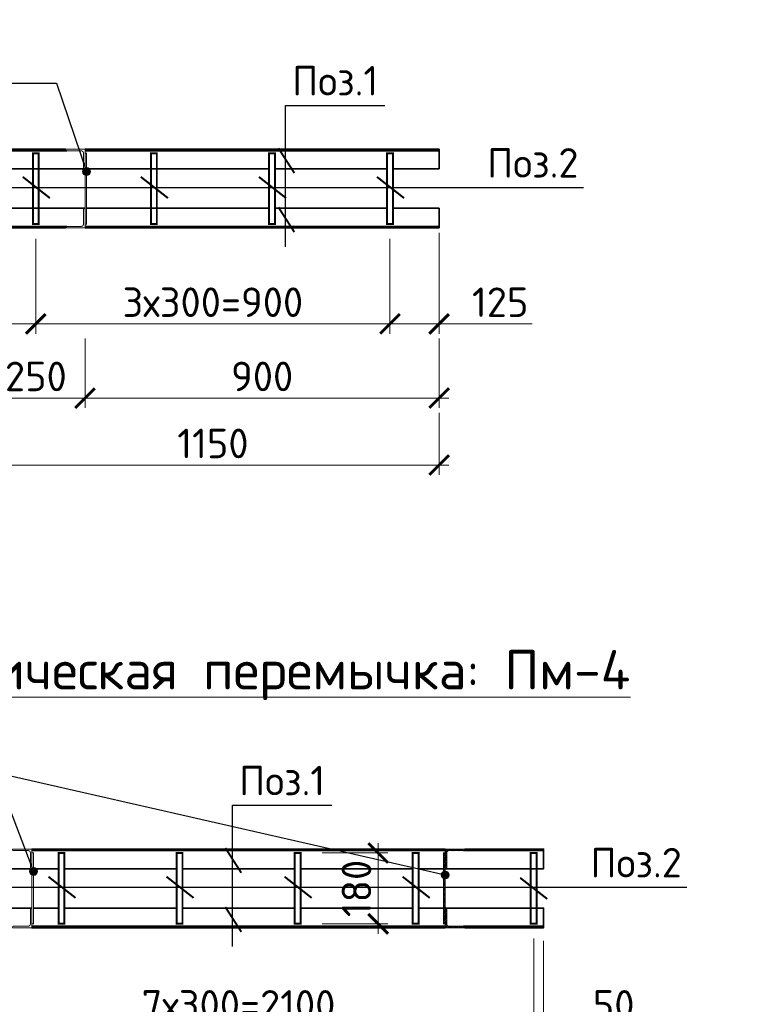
# Model space of a CAD drawing. Header units: millimetres. Extents: x 363306 to 7757304, y 1022887 to 1207196.
# Tile 383 of 656: x 1611070 to 1618537, y 1069338 to 1079341. Entities that reach past the tile are written whole.
import ezdxf
from ezdxf.enums import TextEntityAlignment as Align

# ---------------------------------------------------------------- set-up
doc = ezdxf.new("R2010")
doc.units = ezdxf.units.MM
doc.layers.add('0 @ 100', color=7, linetype='Continuous')
doc.layers.add('Мст-1', color=10, linetype='Continuous')
for name, color, linetype, lineweight in [('Ички улчамлар', 251, 'Continuous', 13), ('Мпр-2', 5, 'Continuous', 35), ('Сарлавха', 250, 'Continuous', 13), ('Сечения', 1, 'Continuous', 30)]:
    doc.layers.add(name, color=color, linetype=linetype, lineweight=lineweight)
doc.styles.add('GOST', font='isocpeur.TTF')
doc.styles.add('iso', font='isocpeur.TTF')
doc.styles.get("Standard").update_dxf_attribs({"font": 'isocpeui.ttf'})
doc.styles.add('ГОСТ 2.304', font='isocpeui.ttf')
doc.dimstyles.new('Дв зас-М25', dxfattribs={"dimscale": 0, "dimtxt": 300, "dimasz": 200, "dimexe": 100, "dimexo": 150, "dimgap": 70, "dimtad": 1, "dimdec": 0, "dimlfac": 0.25, "dimzin": 0, "dimdsep": 46, "dimtxsty": 'iso', "dimblk": 'ARCHTICK', "dimcen": 50, "dimdle": 100, "dimclrd": 251, "dimclre": 251, "dimclrt": 251, "dimadec": 0, "dimazin": 0, "dimtfac": 1, "dimtdec": 0, "dimtofl": 0, "dimtmove": 0, "dimatfit": 3, "dimldrblk": 'CLOSEDBLANK', "dimfxl": 0, "dimtolj": 1, "dimtzin": 0, "dimlwd": 9, "dimlwe": 9, "dimarcsym": 0})

# ---------------------------------------------------------------- blocks, each defined once
blk = doc.blocks.new('vcBlockPos')
at = {"color": 0, "linetype": 'ByBlock', "lineweight": -2, "style": 'GOST'}
blk.add_attdef('ПОЗИЦИЯ', text='', height=250, dxfattribs=at).set_placement((0, 0), align=Align.BOTTOM_CENTER)
at = {"color": 0, "linetype": 'ByBlock', "lineweight": -2, "style": 'GOST', "flags": 1}
blk.add_attdef('КОЛИЧЕСТВО', text='', height=250, dxfattribs=at).set_placement((0, 0), align=Align.RIGHT)
at = {"color": 0, "linetype": 'ByBlock', "lineweight": -2, "style": 'GOST'}
blk.add_attdef('НТЕКСТ', text='', height=250, dxfattribs=at).set_placement((0, 0), align=Align.TOP_CENTER)
blk = doc.blocks.new('_ArchTick')
at = {"color": 0, "linetype": 'ByBlock', "const_width": 0.15}
blk.add_lwpolyline([(-0.5, -0.5), (0.5, 0.5)], dxfattribs=at)
blk = doc.blocks.new('*D1331')
at = {"layer": 'Defpoints', "color": 0, "lineweight": 25, "transparency": 16777216}
for p in [(1615333, 1077325), (1614833, 1077266), (1615333, 1076251)]:
    blk.add_point(p, dxfattribs=at)
at = {"layer": 'Ички улчамлар', "color": 251, "lineweight": 9, "transparency": 16777216}
for p, q in [((1614833, 1077116), (1614833, 1076151)), ((1615333, 1077175), (1615333, 1076151)), ((1614733, 1076251), (1615433, 1076251)), ((1616279, 1076251), (1615333, 1076251))]:
    blk.add_line(p, q, dxfattribs=at)
at = {"layer": 'Ички улчамлар', "color": 251, "lineweight": 9, "transparency": 16777216, "xscale": 200, "yscale": 200, "zscale": 200, "rotation": 180}
blk.add_blockref('_ArchTick', (1614833, 1076251), dxfattribs=at)
at = {"layer": 'Ички улчамлар', "color": 251, "lineweight": 9, "transparency": 16777216, "xscale": 200, "yscale": 200, "zscale": 200}
blk.add_blockref('_ArchTick', (1615333, 1076251), dxfattribs=at)
at = {"layer": 'Ички улчамлар', "color": 251, "transparency": 16777216, "insert": (1615954, 1076471), "char_height": 300, "attachment_point": 5, "style": 'iso'}
blk.add_mtext('\\A1;125', dxfattribs=at)
blk = doc.blocks.new('_ClosedBlank')
at = {"color": 0, "linetype": 'ByBlock', "lineweight": -2}
for p, q in [((-1, 0.167), (0, 0)), ((-1, 0.167), (-1, -0.167)), ((0, 0), (-1, -0.167))]:
    blk.add_line(p, q, dxfattribs=at)
blk = doc.blocks.new('*D1332')
at = {"layer": 'Defpoints', "color": 0, "lineweight": 25, "transparency": 16777216}
for p in [(1610734, 1076251), (1611734, 1076251), (1611734, 1075497)]:
    blk.add_point(p, dxfattribs=at)
at = {"layer": 'Ички улчамлар', "color": 251, "lineweight": 9, "transparency": 16777216}
for p, q in [((1610734, 1076101), (1610734, 1075397)), ((1611734, 1076101), (1611734, 1075397)), ((1610634, 1075497), (1611834, 1075497))]:
    blk.add_line(p, q, dxfattribs=at)
at = {"layer": 'Ички улчамлар', "color": 251, "lineweight": 9, "transparency": 16777216, "xscale": 200, "yscale": 200, "zscale": 200, "rotation": 180}
blk.add_blockref('_ArchTick', (1610734, 1075497), dxfattribs=at)
at = {"layer": 'Ички улчамлар', "color": 251, "lineweight": 9, "transparency": 16777216, "xscale": 200, "yscale": 200, "zscale": 200}
blk.add_blockref('_ArchTick', (1611734, 1075497), dxfattribs=at)
at = {"layer": 'Ички улчамлар', "color": 251, "transparency": 16777216, "insert": (1611234, 1075717), "char_height": 300, "attachment_point": 5, "style": 'iso'}
blk.add_mtext('\\A1;250', dxfattribs=at)
blk = doc.blocks.new('*D1333')
at = {"layer": 'Defpoints', "color": 0, "lineweight": 25, "transparency": 16777216}
for p in [(1611734, 1076251), (1615333, 1076251), (1615333, 1075497)]:
    blk.add_point(p, dxfattribs=at)
at = {"layer": 'Ички улчамлар', "color": 251, "lineweight": 9, "transparency": 16777216}
for p, q in [((1611734, 1076101), (1611734, 1075397)), ((1615333, 1076101), (1615333, 1075397)), ((1611634, 1075497), (1615433, 1075497))]:
    blk.add_line(p, q, dxfattribs=at)
at = {"layer": 'Ички улчамлар', "color": 251, "lineweight": 9, "transparency": 16777216, "xscale": 200, "yscale": 200, "zscale": 200, "rotation": 180}
blk.add_blockref('_ArchTick', (1611734, 1075497), dxfattribs=at)
at = {"layer": 'Ички улчамлар', "color": 251, "lineweight": 9, "transparency": 16777216, "xscale": 200, "yscale": 200, "zscale": 200}
blk.add_blockref('_ArchTick', (1615333, 1075497), dxfattribs=at)
at = {"layer": 'Ички улчамлар', "color": 251, "transparency": 16777216, "insert": (1613534, 1075717), "char_height": 300, "attachment_point": 5, "style": 'iso'}
blk.add_mtext('\\A1;900', dxfattribs=at)
blk = doc.blocks.new('*D1334')
at = {"layer": 'Defpoints', "color": 0, "lineweight": 25, "transparency": 16777216}
for p in [(1610734, 1075497), (1615333, 1075497), (1615333, 1074816)]:
    blk.add_point(p, dxfattribs=at)
at = {"layer": 'Ички улчамлар', "color": 251, "lineweight": 9, "transparency": 16777216}
for p, q in [((1610734, 1075347), (1610734, 1074716)), ((1615333, 1075347), (1615333, 1074716)), ((1610634, 1074816), (1615433, 1074816))]:
    blk.add_line(p, q, dxfattribs=at)
at = {"layer": 'Ички улчамлар', "color": 251, "lineweight": 9, "transparency": 16777216, "xscale": 200, "yscale": 200, "zscale": 200, "rotation": 180}
blk.add_blockref('_ArchTick', (1610734, 1074816), dxfattribs=at)
at = {"layer": 'Ички улчамлар', "color": 251, "lineweight": 9, "transparency": 16777216, "xscale": 200, "yscale": 200, "zscale": 200}
blk.add_blockref('_ArchTick', (1615333, 1074816), dxfattribs=at)
at = {"layer": 'Ички улчамлар', "color": 251, "transparency": 16777216, "insert": (1613034, 1075036), "char_height": 300, "attachment_point": 5, "style": 'iso'}
blk.add_mtext('\\A1;1150', dxfattribs=at)
blk = doc.blocks.new('*D1419')
at = {"layer": 'Defpoints', "color": 0, "lineweight": 25, "transparency": 16777216}
for p in [(1611233, 1077266), (1614833, 1077266), (1611233, 1076251)]:
    blk.add_point(p, dxfattribs=at)
at = {"layer": 'Ички улчамлар', "color": 251, "lineweight": 9, "transparency": 16777216}
for p, q in [((1611233, 1077116), (1611233, 1076151)), ((1614833, 1077116), (1614833, 1076151)), ((1614933, 1076251), (1611133, 1076251))]:
    blk.add_line(p, q, dxfattribs=at)
at = {"layer": 'Ички улчамлар', "color": 251, "lineweight": 9, "transparency": 16777216, "xscale": 200, "yscale": 200, "zscale": 200, "rotation": 180}
blk.add_blockref('_ArchTick', (1611233, 1076251), dxfattribs=at)
at = {"layer": 'Ички улчамлар', "color": 251, "lineweight": 9, "transparency": 16777216, "xscale": 200, "yscale": 200, "zscale": 200}
blk.add_blockref('_ArchTick', (1614833, 1076251), dxfattribs=at)
at = {"layer": 'Ички улчамлар', "color": 251, "transparency": 16777216, "insert": (1613033, 1076471), "char_height": 300, "attachment_point": 5, "style": 'iso'}
blk.add_mtext('\\A1;3х300=900', dxfattribs=at)
blk = doc.blocks.new('*D1420')
at = {"layer": 'Defpoints', "color": 0, "lineweight": 25, "transparency": 16777216}
for p in [(1610734, 1077225), (1611233, 1077266), (1610734, 1076251)]:
    blk.add_point(p, dxfattribs=at)
at = {"layer": 'Ички улчамлар', "color": 251, "lineweight": 9, "transparency": 16777216}
for p, q in [((1611233, 1077116), (1611233, 1076151)), ((1610734, 1077075), (1610734, 1076151)), ((1609614, 1076251), (1610734, 1076251)), ((1611333, 1076251), (1610634, 1076251))]:
    blk.add_line(p, q, dxfattribs=at)
at = {"layer": 'Ички улчамлар', "color": 251, "lineweight": 9, "transparency": 16777216, "xscale": 200, "yscale": 200, "zscale": 200, "rotation": 180}
blk.add_blockref('_ArchTick', (1610734, 1076251), dxfattribs=at)
at = {"layer": 'Ички улчамлар', "color": 251, "lineweight": 9, "transparency": 16777216, "xscale": 200, "yscale": 200, "zscale": 200}
blk.add_blockref('_ArchTick', (1611233, 1076251), dxfattribs=at)
at = {"layer": 'Ички улчамлар', "color": 251, "transparency": 16777216, "insert": (1609939, 1076471), "char_height": 300, "attachment_point": 5, "style": 'iso'}
blk.add_mtext('\\A1;125', dxfattribs=at)
blk = doc.blocks.new('*D1347')
at = {"layer": 'Defpoints', "color": 0, "lineweight": 25, "transparency": 16777216}
for p in [(1613994, 1070875), (1614713, 1070875), (1613994, 1070155)]:
    blk.add_point(p, dxfattribs=at)
at = {"layer": 'Ички улчамлар', "color": 251, "lineweight": 9, "transparency": 16777216}
for p, q in [((1614713, 1070055), (1614713, 1070975)), ((1614144, 1070875), (1614813, 1070875)), ((1614144, 1070155), (1614813, 1070155))]:
    blk.add_line(p, q, dxfattribs=at)
at = {"layer": 'Ички улчамлар', "color": 251, "lineweight": 9, "transparency": 16777216, "xscale": 200, "yscale": 200, "zscale": 200}
for p, rotation in [((1614713, 1070875), 90), ((1614713, 1070155), 270)]:
    blk.add_blockref('_ArchTick', p, dxfattribs=dict(at, rotation=rotation))
at = {"layer": 'Ички улчамлар', "color": 251, "transparency": 16777216, "insert": (1614493, 1070515), "char_height": 300, "attachment_point": 5, "rotation": 90, "style": 'iso'}
blk.add_mtext('\\A1;180', dxfattribs=at)
blk = doc.blocks.new('*D1445')
at = {"layer": 'Defpoints', "color": 0, "lineweight": 25, "transparency": 16777216}
for p in [(1616294, 1070156), (1616394, 1070131), (1616394, 1069112)]:
    blk.add_point(p, dxfattribs=at)
at = {"layer": 'Ички улчамлар', "color": 251, "lineweight": 9, "transparency": 16777216}
for p, q in [((1616294, 1070006), (1616294, 1069012)), ((1616394, 1069981), (1616394, 1069012)), ((1616294, 1069112), (1616094, 1069112)), ((1616294, 1069112), (1616394, 1069112)), ((1616394, 1069112), (1616594, 1069112)), ((1617357, 1069112), (1616394, 1069112))]:
    blk.add_line(p, q, dxfattribs=at)
at = {"layer": 'Ички улчамлар', "color": 251, "lineweight": 9, "transparency": 16777216, "xscale": 200, "yscale": 200, "zscale": 200}
blk.add_blockref('_ArchTick', (1616294, 1069112), dxfattribs=at)
at = {"layer": 'Ички улчамлар', "color": 251, "lineweight": 9, "transparency": 16777216, "xscale": 200, "yscale": 200, "zscale": 200, "rotation": 180}
blk.add_blockref('_ArchTick', (1616394, 1069112), dxfattribs=at)
at = {"layer": 'Ички улчамлар', "color": 251, "transparency": 16777216, "insert": (1617107, 1069332), "char_height": 300, "attachment_point": 5, "style": 'iso'}
blk.add_mtext('\\A1;50', dxfattribs=at)
blk = doc.blocks.new('*D1421')
at = {"layer": 'Defpoints', "color": 0, "lineweight": 25, "transparency": 16777216}
for p in [(1610294, 1070156), (1616294, 1070156), (1610294, 1069112)]:
    blk.add_point(p, dxfattribs=at)
at = {"layer": 'Ички улчамлар', "color": 251, "lineweight": 9, "transparency": 16777216}
for p, q in [((1610294, 1070006), (1610294, 1069012)), ((1616294, 1070006), (1616294, 1069012)), ((1616394, 1069112), (1610194, 1069112))]:
    blk.add_line(p, q, dxfattribs=at)
at = {"layer": 'Ички улчамлар', "color": 251, "lineweight": 9, "transparency": 16777216, "xscale": 200, "yscale": 200, "zscale": 200, "rotation": 180}
blk.add_blockref('_ArchTick', (1610294, 1069112), dxfattribs=at)
at = {"layer": 'Ички улчамлар', "color": 251, "lineweight": 9, "transparency": 16777216, "xscale": 200, "yscale": 200, "zscale": 200}
blk.add_blockref('_ArchTick', (1616294, 1069112), dxfattribs=at)
at = {"layer": 'Ички улчамлар', "color": 251, "transparency": 16777216, "insert": (1613294, 1069332), "char_height": 300, "attachment_point": 5, "style": 'iso'}
blk.add_mtext('\\A1;7х300=2100', dxfattribs=at)

msp = doc.modelspace()

# ---------------------------------------------------------------- hatches: boundary and pattern name
at = {"lineweight": 15}
h = msp.add_hatch(color=256, dxfattribs=at)
h.dxf.hatch_style = 1
h.set_gradient(color1=(0, 76, 153), color2=(0, 77, 153), one_color=1, tint=0.3)
edge = h.paths.add_edge_path()
edge.add_arc((1611749.623, 1077798.134), 40, 0, 360)
h = msp.add_hatch(color=256, dxfattribs=at)
h.dxf.hatch_style = 1
h.set_gradient(color1=(0, 76, 153), color2=(0, 77, 153), one_color=1, tint=0.3)
edge = h.paths.add_edge_path()
edge.add_arc((1611210.449, 1070688.164), 40, 0, 360)
h = msp.add_hatch(color=256, dxfattribs=at)
h.dxf.hatch_style = 1
h.set_gradient(color1=(0, 76, 153), color2=(0, 77, 153), one_color=1, tint=0.3)
edge = h.paths.add_edge_path()
edge.add_arc((1615394.316, 1070651.434), 40, 0, 360)
at = {"layer": 'Мст-1'}
h = msp.add_hatch(dxfattribs=at)
h.set_pattern_fill('ANSI31', color=256, scale=4, style=0)
h.set_pattern_definition([(45, (36110681.007, -13084319.15), (-8.980256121, 8.980256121), [])])
edge = h.paths.add_edge_path()
edge.add_arc((1615578.374, 1070914.497), 15.952, -104.7376541, 2.0572706, ccw=False)
edge.add_line((1615574.316, 1070899.07), (1615434.316, 1070899.07))
edge.add_arc((1615433.491, 1070875.963), 23.122, 87.9556109, 184.7507727)
edge.add_line((1615410.449, 1070874.048), (1615410.449, 1070731.629))
edge.add_arc((1615393.734, 1070731.775), 16.715, 271.994313, 359.5013702, ccw=False)
edge.add_line((1615394.316, 1070715.07), (1615394.316, 1070915.07))
edge.add_line((1615394.316, 1070915.07), (1615594.316, 1070915.07))
edge = h.paths.add_edge_path()
edge.add_line((1615410.449, 1070298.51), (1615410.449, 1070156.092))
edge.add_arc((1615433.491, 1070154.177), 23.122, 175.2492688, 272.0443476)
edge.add_line((1615434.316, 1070131.07), (1615579.709, 1070131.07))
edge.add_arc((1615579.197, 1070115.935), 15.144, -3.2748958, 88.0644364, ccw=False)
edge.add_line((1615594.316, 1070115.07), (1615394.316, 1070115.07))
edge.add_line((1615394.316, 1070115.07), (1615394.316, 1070315.07))
edge.add_arc((1615393.734, 1070298.365), 16.715, 0.4985649, 88.0057519, ccw=False)
h = msp.add_hatch(dxfattribs=at)
h.set_pattern_fill('ANSI31', color=256, scale=4, style=0)
h.set_pattern_definition([(45, (36110681.007, -13082919.15), (-8.980256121, 8.980256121), [])])
h.paths.add_polyline_path([(1615394.316, 1070875.07), (1615394.316, 1070155.07), (1615378.316, 1070155.07), (1615378.316, 1070875.07)])

# ---------------------------------------------------------------- linework, layer by layer
at = {"color": 154}
msp.add_line((1610823.112, 1071693.739), (1615394.316, 1070651.434), dxfattribs=at)
for points in [[(1610024.538, 1078696.198), (1611443.35, 1078696.198), (1611749.623, 1077798.134)], [(1613771.135, 1077034.846), (1613771.135, 1078471.035), (1614780.68, 1078471.035)], [(1610636.187, 1077636.421), (1615840.228, 1077636.421), (1616801.137, 1077636.421)], [(1609404.301, 1071693.739), (1610823.112, 1071693.739), (1611210.449, 1070688.164)], [(1613231.96, 1069924.877), (1613231.96, 1071361.065), (1614241.505, 1071361.065)], [(1610097.013, 1070526.451), (1616890.443, 1070526.451), (1617851.352, 1070526.451)]]:
    msp.add_lwpolyline(points, dxfattribs=at)
at = {"lineweight": 15, "const_width": 20}
for points in [[(1613861.296, 1077783.461), (1613699.213, 1078035.908)], [(1611376.77, 1077528.645), (1611101.02, 1077744.197)], [(1612576.77, 1077528.645), (1612301.02, 1077744.197)], [(1613776.77, 1077528.645), (1613501.02, 1077744.197)], [(1614976.77, 1077528.645), (1614701.02, 1077744.197)], [(1613861.296, 1077183.461), (1613699.213, 1077435.908)], [(1613322.121, 1070673.491), (1613160.039, 1070925.938)], [(1611637.595, 1070418.676), (1611361.846, 1070634.227)], [(1612837.595, 1070418.676), (1612561.846, 1070634.227)], [(1614037.595, 1070418.676), (1613761.846, 1070634.227)], [(1615237.595, 1070418.676), (1614961.846, 1070634.227)], [(1616432.191, 1070407.526), (1616156.441, 1070623.077)], [(1613322.121, 1070073.491), (1613160.039, 1070325.938)]]:
    msp.add_lwpolyline(points, dxfattribs=at)
at = {"color": 154, "lineweight": 15}
for centre in [(1611749.623, 1077798.134), (1611210.449, 1070688.164), (1615394.316, 1070651.434)]:
    msp.add_circle(centre, 40, dxfattribs=at)
at = {"layer": 'Мпр-2'}
for p, q in [((1615333.491, 1077825.039), (1615333.491, 1078025.039)), ((1615333.491, 1077225.039), (1615333.491, 1077425.039))]:
    msp.add_line(p, q, dxfattribs=at)
for points in [[(1610833.889, 1077825.039), (1610733.623, 1077825.039), (1610733.623, 1078025.039), (1611533.623, 1078025.039)], [(1611533.623, 1078025.039), (1610733.623, 1078025.039), (1610733.623, 1078009.039), (1611548.23, 1078009.039)], [(1611733.623, 1078025.039), (1615333.491, 1078025.039)], [(1615333.491, 1078025.039), (1611733.623, 1078025.039)], [(1611733.623, 1078009.039), (1615333.491, 1078009.039)], [(1611733.623, 1077825.039), (1610733.623, 1077825.039)], [(1613603.491, 1077825.039), (1611779.222, 1077825.039)], [(1614803.491, 1077825.039), (1613663.491, 1077825.039)], [(1615333.491, 1077825.039), (1614863.491, 1077825.039)], [(1611733.623, 1077425.039), (1610733.623, 1077425.039)], [(1610833.889, 1077425.039), (1610733.623, 1077425.039), (1610733.623, 1077225.039), (1611533.623, 1077225.039)], [(1613603.491, 1077425.039), (1611749.623, 1077425.039)], [(1614803.491, 1077425.039), (1613663.491, 1077425.039)], [(1615333.491, 1077425.039), (1614863.491, 1077425.039)], [(1611533.623, 1077225.039), (1610733.623, 1077225.039), (1610733.623, 1077241.039), (1611548.231, 1077241.039)], [(1611733.623, 1077241.039), (1615333.491, 1077241.039)], [(1611733.623, 1077225.039), (1615333.491, 1077225.039)], [(1615333.491, 1077225.039), (1611733.623, 1077225.039)], [(1611194.449, 1070915.07), (1615394.316, 1070915.07)], [(1615394.316, 1070915.07), (1611194.449, 1070915.07)], [(1611194.449, 1070899.07), (1615394.316, 1070899.07)], [(1615579.709, 1070899.07), (1616394.316, 1070899.07), (1616394.316, 1070915.07), (1615594.316, 1070915.07)], [(1615594.316, 1070915.07), (1616394.316, 1070915.07), (1616394.316, 1070715.07), (1616294.316, 1070715.07)], [(1611194.449, 1070715.07), (1610194.449, 1070715.07)], [(1611464.316, 1070715.07), (1611210.449, 1070715.07)], [(1612664.316, 1070715.07), (1611524.316, 1070715.07)], [(1613864.316, 1070715.07), (1612724.316, 1070715.07)], [(1615064.316, 1070715.07), (1613924.316, 1070715.07)], [(1615378.316, 1070715.07), (1615124.316, 1070715.07)], [(1616394.316, 1070715.07), (1615394.316, 1070715.07)], [(1611194.449, 1070315.07), (1610194.449, 1070315.07)], [(1611464.316, 1070315.07), (1611210.449, 1070315.07)], [(1612664.316, 1070315.07), (1611524.316, 1070315.07)], [(1613864.316, 1070315.07), (1612724.316, 1070315.07)], [(1615064.316, 1070315.07), (1613924.316, 1070315.07)], [(1615378.316, 1070315.07), (1615124.316, 1070315.07)], [(1616394.316, 1070315.07), (1615394.316, 1070315.07)], [(1615594.316, 1070115.07), (1616394.316, 1070115.07), (1616394.316, 1070315.07), (1616294.316, 1070315.07)], [(1611194.449, 1070131.07), (1615394.316, 1070131.07)], [(1611194.449, 1070115.07), (1615394.316, 1070115.07)], [(1615394.316, 1070115.07), (1611194.449, 1070115.07)], [(1615579.709, 1070131.07), (1616394.316, 1070131.07), (1616394.316, 1070115.07), (1615594.316, 1070115.07)]]:
    msp.add_lwpolyline(points, dxfattribs=at)
at = {"layer": 'Мст-1', "const_width": 10}
for points in [[(1611533.623, 1078025.039), (1611733.623, 1078025.039), (1611733.623, 1077825.039), (1611733.623, 1077825.039, -0.401527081), (1611717.491, 1077841.599), (1611717.491, 1077984.017, 0.44939201), (1611693.623, 1078009.039), (1611548.231, 1078009.039, -0.421076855), (1611533.623, 1078025.039), (1611533.623, 1078025.039)], [(1611533.623, 1077225.039), (1611733.623, 1077225.039), (1611733.623, 1077425.039), (1611733.623, 1077425.039, 0.401527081), (1611717.491, 1077408.48), (1611717.491, 1077266.061, -0.44939201), (1611693.623, 1077241.039), (1611548.231, 1077241.039, 0.421076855), (1611533.623, 1077225.039), (1611533.623, 1077225.039)], [(1610994.449, 1070915.07), (1611194.449, 1070915.07), (1611194.449, 1070715.07), (1611194.449, 1070715.07, -0.401527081), (1611178.316, 1070731.629), (1611178.316, 1070874.048, 0.44939201), (1611154.449, 1070899.07), (1611009.056, 1070899.07, -0.421076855), (1610994.449, 1070915.07), (1610994.449, 1070915.07)], [(1615594.316, 1070915.07), (1615394.316, 1070915.07), (1615394.316, 1070715.07), (1615394.316, 1070715.07, 0.401527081), (1615410.449, 1070731.629), (1615410.449, 1070874.048, -0.44939201), (1615434.316, 1070899.07), (1615579.709, 1070899.07, 0.421076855), (1615594.316, 1070915.07), (1615594.316, 1070915.07)], [(1610994.449, 1070115.07), (1611194.449, 1070115.07), (1611194.449, 1070315.07), (1611194.449, 1070315.07, 0.401527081), (1611178.316, 1070298.51), (1611178.316, 1070156.092, -0.44939201), (1611154.449, 1070131.07), (1611009.056, 1070131.07, 0.421076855), (1610994.449, 1070115.07), (1610994.449, 1070115.07)], [(1615594.316, 1070115.07), (1615394.316, 1070115.07), (1615394.316, 1070315.07), (1615394.316, 1070315.07, -0.401527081), (1615410.449, 1070298.51), (1615410.449, 1070156.092, 0.44939201), (1615434.316, 1070131.07), (1615579.709, 1070131.07, -0.421076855), (1615594.316, 1070115.07), (1615594.316, 1070115.07)]]:
    msp.add_lwpolyline(points, format="xyb", dxfattribs=at)
for points in [[(1611733.623, 1077425.039), (1611733.623, 1077985.039), (1611749.623, 1077985.039), (1611749.623, 1077265.039), (1611733.623, 1077265.039)], [(1611194.449, 1070315.07), (1611194.449, 1070875.07), (1611210.449, 1070875.07), (1611210.449, 1070155.07), (1611194.449, 1070155.07)], [(1615394.316, 1070315.07), (1615394.316, 1070875.07), (1615378.316, 1070875.07), (1615378.316, 1070155.07), (1615394.316, 1070155.07)]]:
    msp.add_lwpolyline(points, dxfattribs=at)
at = {"layer": 'Сечения', "color": 24, "true_color": 0x9e2e1f, "const_width": 20}
for points in [[(1611263.491, 1077265.504), (1611263.491, 1077985.039), (1611203.491, 1077985.039), (1611203.491, 1077265.504)], [(1612463.491, 1077265.504), (1612463.491, 1077985.039), (1612403.491, 1077985.039), (1612403.491, 1077265.504)], [(1613663.491, 1077265.504), (1613663.491, 1077985.039), (1613603.491, 1077985.039), (1613603.491, 1077265.504)], [(1614863.491, 1077265.504), (1614863.491, 1077985.039), (1614803.491, 1077985.039), (1614803.491, 1077265.504)], [(1611524.316, 1070155.534), (1611524.316, 1070875.07), (1611464.316, 1070875.07), (1611464.316, 1070155.534)], [(1612724.316, 1070155.534), (1612724.316, 1070875.07), (1612664.316, 1070875.07), (1612664.316, 1070155.534)], [(1613924.316, 1070155.534), (1613924.316, 1070875.07), (1613864.316, 1070875.07), (1613864.316, 1070155.534)], [(1615124.316, 1070155.534), (1615124.316, 1070875.07), (1615064.316, 1070875.07), (1615064.316, 1070155.534)], [(1616324.316, 1070155.534), (1616324.316, 1070875.07), (1616264.316, 1070875.07), (1616264.316, 1070155.534)]]:
    msp.add_lwpolyline(points, close=True, dxfattribs=at)

# ---------------------------------------------------------------- block references
at = {"color": 154}
ref = msp.add_blockref('vcBlockPos', (1614275.907, 1078471.035), dxfattribs=dict(at, xscale=100, yscale=100, zscale=100))
ref.add_attrib('ПОЗИЦИЯ', 'Поз.1', dxfattribs={"color": 0, "linetype": 'ByBlock', "lineweight": -2, "height": 300, "style": 'iso'}).set_placement((1614275.907, 1078571.035), align=Align.CENTER)
ref = msp.add_blockref('vcBlockPos', (1616320.683, 1077636.421), dxfattribs=dict(at, xscale=100, yscale=100, zscale=100))
ref.add_attrib('ПОЗИЦИЯ', 'Поз.2', dxfattribs={"color": 0, "linetype": 'ByBlock', "lineweight": -2, "height": 300, "style": 'iso'}).set_placement((1616285.228, 1077736.421), align=Align.CENTER)
ref = msp.add_blockref('vcBlockPos', (1613736.733, 1071361.065), dxfattribs=dict(at, xscale=100, yscale=100, zscale=100))
ref.add_attrib('ПОЗИЦИЯ', 'Поз.1', dxfattribs={"color": 0, "linetype": 'ByBlock', "lineweight": -2, "height": 300, "style": 'iso'}).set_placement((1613736.733, 1071461.065), align=Align.CENTER)
ref = msp.add_blockref('vcBlockPos', (1617370.897, 1070526.451), dxfattribs=dict(at, xscale=100, yscale=100, zscale=100))
ref.add_attrib('ПОЗИЦИЯ', 'Поз.2', dxfattribs={"color": 0, "linetype": 'ByBlock', "lineweight": -2, "height": 300, "style": 'iso'}).set_placement((1617335.443, 1070626.451), align=Align.CENTER)

# ---------------------------------------------------------------- texts
at = {"lineweight": 9, "width": 5098.88054, "attachment_point": 1, "style": 'iso'}
for s, insert, char_height in [('\\pi457.16754;{\\LГоризонтальная} \\P\\pi1088.83421;сетка ГС-3', (1375420.972, 1075790.643), 400), ('\\pi35.463;Крепежный элемент КЭ-3 \\P\\pi1192.62209;(шаг 1500 мм)', (1386879.305, 1071743.384), 300)]:
    msp.add_mtext(s, dxfattribs=dict(at, insert=insert, char_height=char_height))
at = {"color": 0, "lineweight": -2, "ltscale": 5, "insert": (1348958.4, 1070865.149), "char_height": 300, "width": 17773.54363, "attachment_point": 1, "style": 'iso'}
msp.add_mtext('\\pi7162.827;{\\fISOCPEUR|b0|i1|c204|p34;Примечание:\\P\\pi0;1. \\C256;Данный лист читать совместно с листами\\C0; КP- \\P2. Горизонтальные сетки СГ-1, СГ-2, СГ-3  устраиваются по длине в стенах и в перегородках, через каждый 600 мм расстояние по высоте.\\P\\C256;3. Стены  выполнить из газоблока изготавливается автоклавным методом D600/\\PКладку выполнить с применением однорядной перевязки\\P5.Контроль качества материалов и работ выполнять согласно указаниям \\PКМК 2.01.03-19, КМК 3.03.01-98 и ППР.\\P6. Все внутренние дверные отверстие монтажировать на отм. +2,100.\\P7. Прочность клеевого состава или раствора должна обеспечить величину нормального сцепления не менее 1,2 кгс/см².}', dxfattribs=at)
at = {"color": 18, "lineweight": 0, "true_color": 0x000000, "insert": (1377368.048, 1070455.62), "char_height": 500, "width": 3831.09957, "attachment_point": 1}
msp.add_mtext('\\pi1090.54978;a - a', dxfattribs=at)
at = {"layer": '0 @ 100', "color": 7, "insert": (761996.908, 1075986.433), "char_height": 318.940213, "width": 19697.5359, "attachment_point": 4, "style": 'ГОСТ 2.304'}
msp.add_mtext('\\pi5457.36288;{\\fISOCPEUR|b1|i1|c204|p34;Характеристика участка строительства:\\P\\pi0;\\P}Расчетная зимняя температура воздух 15 °С.\\PСкоростной напор ветра   - 38кг/м2.\\PВес снегового покрова    - 50кг/м2.\\PКлассификация зданий по функциональной пожарной опасности - Ф 4.1 \\PКоэффициент надежности по назначению - 0.95\\P\\P^IПроектом разработано подъёмник для мало мобильных граждан населения грузоподъемностью 250 кг. скоростью 0,25 см/с. Двери шахт подъёмника противопожарные с пределом огнестойкости El 30. Подъёмники оборудованы кабинами габаритами 1500х1500 мм, ширина дверей кабины обеспечивает проезд инвалидной коляски. Для экстренных случаев подъёмник оснащен дополнительным аккумулятором и механическим спуском для безопасного спуска пассажира в нулевую отметку. Так же в дверях подъёмника установлены замки датчики которые открываются с ключевыми картами, чтобы открыть двери подъёмника.\\P^IС внешней и внутренней стороны наружных стен предусмотрено обшивка из аквапанелей толщиной 12,5мм с утеплением из минераловатной ваты на кварцевой основе, А =0,040 Вт/мС, толщиной 100мм. (по теплотехническому расчету). Наружная отделка из органическое стекло.\\P^IПодрядчик обязан предоставить заказчику сертификаты соответствия и пожарной безопасности на фасадную систему и все применяемые в данной системе материалы и изделия.\\PКонструкции, изделия и материалы применены по действующим стандартам, ТУ, сертификатам. На путях эвакуации используются отделочные материалы, соответствующие требованиям п. 5.25 ШНК 2.01.02-04.\\PОтделка стен с внутренней стороны окраска водоэмульсионными красками светлых тонов. Во внутренней и наружной отделке использованы современные отделочные материалы используемые на территории Республики Узбекистан.\\P^IКрыша - скатная из металлических профилированных листов с полимерными покрытиями с обеих сторон толщ.0,55мм по металлическим конструкциям.\\P^IПо периметру наружных стен устраивается бетонная отмостка. Бетон кл.В 7,5 шириной 1000 мм, толщиной 50 мм по гравийному основанию толщиной 100 мм -150 мм.\\P^IВсе строительно-монтажные работы вести согласно указаний соответствующих строительных норм и проекта производства работ (П.П.Р.) на основании ШНК 3.01.01 - 03 и КМК 3.01.02 - 00.', dxfattribs=at)
at = {"layer": 'Сарлавха', "insert": (1613106.451, 1072682.663), "char_height": 400, "width": 11699.41717, "attachment_point": 5, "style": 'iso'}
msp.add_mtext('{\\LМеталлическая перемычка: Пм-4}', dxfattribs=at)

# ---------------------------------------------------------------- dimensions: what is measured, and where the dimension line sits
at = {"layer": 'Ички улчамлар'}
for base, p1, p2, picture, middle in [((1615333.491, 1076251.212), (1614833.491, 1077265.504), (1615333.491, 1077325.039), '*D1331', (1615953.851, 1076220.462)), ((1610733.623, 1076251.212), (1611233.491, 1077265.504), (1610733.623, 1077225.039), '*D1420', (1609938.778, 1076006.212))]:
    dim = msp.add_linear_dim(base=base, p1=p1, p2=p2, dimstyle='Дв зас-М25', override={"dimscale": 1, "dimtmove": 1}, dxfattribs=at)
    dim.commit()
    dim.dimension.update_dxf_attribs({"geometry": picture, "text_midpoint": middle, "dimtype": 160})
for base, p1, p2, text, picture, middle in [((1611233.491, 1076251.212), (1614833.491, 1077265.504), (1611233.491, 1077265.504), '3х300=900', '*D1419', (1613033.491, 1076471.212)), ((1610294.316, 1069112.276), (1616294.316, 1070155.534), (1610294.316, 1070155.534), '7х300=2100', '*D1421', (1613294.316, 1069332.276))]:
    dim = msp.add_linear_dim(base=base, p1=p1, p2=p2, text=text, dimstyle='Дв зас-М25', override={"dimscale": 1, "dimtmove": 1}, dxfattribs=at)
    dim.commit()
    dim.dimension.update_dxf_attribs({"geometry": picture, "text_midpoint": middle})
for base, p1, p2, override, picture, middle in [((1611733.623, 1075496.875), (1610733.623, 1076251.212), (1611733.623, 1076251.212), {"dimscale": 1}, '*D1332', (1611233.623, 1075716.875)), ((1615333.491, 1075496.875), (1611733.623, 1076251.212), (1615333.491, 1076251.212), {"dimscale": 1, "dimtmove": 1}, '*D1333', (1613533.557, 1075716.875)), ((1615333.491, 1074816), (1610733.623, 1075496.875), (1615333.491, 1075496.875), {"dimscale": 1, "dimtmove": 1}, '*D1334', (1613033.557, 1075036))]:
    dim = msp.add_linear_dim(base=base, p1=p1, p2=p2, dimstyle='Дв зас-М25', override=override, dxfattribs=at)
    dim.commit()
    dim.dimension.update_dxf_attribs({"geometry": picture, "text_midpoint": middle})
dim = msp.add_linear_dim(base=(1614712.553, 1070875.07), p1=(1613994.316, 1070155.07), p2=(1613994.316, 1070875.07), angle=90, dimstyle='Дв зас-М25', override={"dimscale": 1, "dimtmove": 1}, dxfattribs=at)
dim.commit()
dim.dimension.update_dxf_attribs({"geometry": '*D1347', "text_midpoint": (1614492.553, 1070515.07)})
dim = msp.add_linear_dim(base=(1616394.316, 1069112.276), p1=(1616294.316, 1070155.534), p2=(1616394.316, 1070131.07), text='50', dimstyle='Дв зас-М25', override={"dimscale": 1, "dimtmove": 1}, dxfattribs=at)
dim.commit()
dim.dimension.update_dxf_attribs({"geometry": '*D1445', "text_midpoint": (1617107.176, 1069110.234), "dimtype": 160})

doc.saveas('drawing.dxf')
